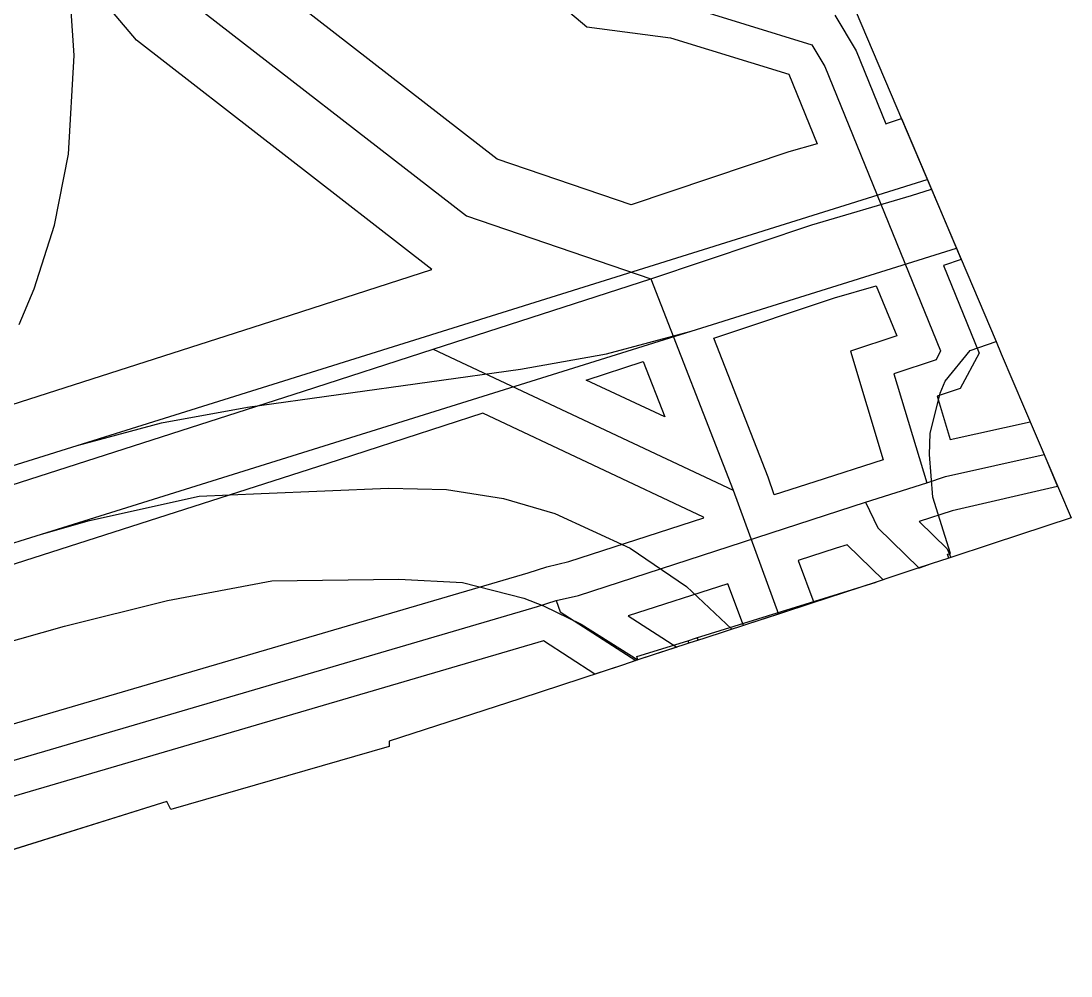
# Model space of a CAD drawing. Extents: x -264070 to -262271, y -1238894 to -1238141.
# Drawn here: x -263038.71 to -262989.17, y -1238861.67 to -1238816.61 of the extents above; entities that cross this region are included whole.
import ezdxf

# ---------------------------------------------------------------- set-up
doc = ezdxf.new("R2010")
doc.units = 0
for name, color, linetype in [('body_kn', 7, 'Continuous'), ('katuz_linie', 7, 'Continuous'), ('kladpar_hranice', 7, 'Continuous'), ('kladpar_plochy', 7, 'Continuous'), ('linie', 7, 'Continuous'), ('tarchy_linie', 7, 'Continuous'), ('zappar_hrandruhpozemk', 7, 'Continuous'), ('zuob_linie', 7, 'Continuous'), ('zuob_plochy', 7, 'Continuous')]:
    doc.layers.add(name, color=color, linetype=linetype)

msp = doc.modelspace()

# ---------------------------------------------------------------- linework, layer by layer
at = {"layer": 'body_kn'}
for p, q in [((-263012.01, -1238816.88), (-263012.01, -1238816.88)), ((-263033.26, -1238817.52), (-263033.26, -1238817.52)), ((-263008.07, -1238817.41), (-263008.07, -1238817.41)), ((-263001.4, -1238817.73), (-263001.4, -1238817.73)), ((-262999.3, -1238818.02), (-262999.3, -1238818.02)), ((-263036.2, -1238818.24), (-263036.2, -1238818.24)), ((-263002.49, -1238819.12), (-263002.49, -1238819.12)), ((-263000.78, -1238818.76), (-263000.78, -1238818.76)), ((-262997.9, -1238821.46), (-262997.9, -1238821.46)), ((-262997.78, -1238821.42), (-262997.78, -1238821.42)), ((-262997.17, -1238821.21), (-262997.17, -1238821.21)), ((-263001.14, -1238822.4), (-263001.14, -1238822.4)), ((-263036.48, -1238822.89), (-263036.48, -1238822.89)), ((-263016.25, -1238823.13), (-263016.25, -1238823.13)), ((-263002.48, -1238822.79), (-263002.48, -1238822.79)), ((-262995.95, -1238824.09), (-262995.95, -1238824.09)), ((-262995.76, -1238824.54), (-262995.76, -1238824.54)), ((-262996.7, -1238824.85), (-262996.7, -1238824.85)), ((-263009.93, -1238825.29), (-263009.93, -1238825.29)), ((-263017.69, -1238825.81), (-263017.69, -1238825.81)), ((-263037.14, -1238826.24), (-263037.14, -1238826.24)), ((-263001.4, -1238826.23), (-263001.4, -1238826.23)), ((-262994.57, -1238827.33), (-262994.57, -1238827.33)), ((-262994.35, -1238827.86), (-262994.35, -1238827.86)), ((-263019.33, -1238828.33), (-263019.33, -1238828.33)), ((-262995.18, -1238828.14), (-262995.18, -1238828.14)), ((-263009, -1238828.77), (-263009, -1238828.77)), ((-262998.37, -1238829.1), (-262998.37, -1238829.1)), ((-263038.09, -1238829.24), (-263038.09, -1238829.24)), ((-263000.33, -1238829.67), (-263000.33, -1238829.67)), ((-263026.48, -1238830.65), (-263026.48, -1238830.65)), ((-263007.09, -1238831.24), (-263007.09, -1238831.24)), ((-263006.03, -1238831.57), (-263006.03, -1238831.57)), ((-263006.03, -1238831.57), (-263006.03, -1238831.57)), ((-262997.39, -1238831.47), (-262997.39, -1238831.47)), ((-262992.7, -1238831.74), (-262992.7, -1238831.74)), ((-263019.26, -1238832.1), (-263019.26, -1238832.1)), ((-263019.26, -1238832.1), (-263019.26, -1238832.1)), ((-263011.08, -1238832.31), (-263011.08, -1238832.31)), ((-262999.57, -1238832.19), (-262999.57, -1238832.19)), ((-262995.54, -1238832.59), (-262995.54, -1238832.59)), ((-262995.32, -1238832.18), (-262995.32, -1238832.18)), ((-262993.93, -1238832.15), (-262993.93, -1238832.15)), ((-262993.5, -1238832.28), (-262993.5, -1238832.28)), ((-262992.46, -1238832.31), (-262992.46, -1238832.31)), ((-263015.14, -1238833.04), (-263015.14, -1238833.04)), ((-263009.36, -1238832.67), (-263009.36, -1238832.67)), ((-263012.05, -1238833.55), (-263012.05, -1238833.55)), ((-263012.05, -1238833.55), (-263012.05, -1238833.55)), ((-262997.53, -1238833.25), (-262997.53, -1238833.25)), ((-262995.1, -1238833.61), (-262995.1, -1238833.61)), ((-262994.4, -1238833.95), (-262994.4, -1238833.95)), ((-263025.38, -1238834.08), (-263025.38, -1238834.08)), ((-262995.49, -1238834.31), (-262995.49, -1238834.31)), ((-262995.34, -1238834.17), (-262995.34, -1238834.17)), ((-263028.03, -1238834.83), (-263028.03, -1238834.83)), ((-263016.92, -1238835.12), (-263016.92, -1238835.12)), ((-263008.33, -1238835.29), (-263008.33, -1238835.29)), ((-262991.09, -1238835.53), (-262991.09, -1238835.53)), ((-263032.09, -1238835.57), (-263032.09, -1238835.57)), ((-262995.82, -1238836.08), (-262995.82, -1238836.08)), ((-262994.87, -1238836.36), (-262994.87, -1238836.36)), ((-263036.07, -1238836.64), (-263036.07, -1238836.64)), ((-263036.07, -1238836.64), (-263036.07, -1238836.64)), ((-263024.28, -1238837.51), (-263024.28, -1238837.51)), ((-262998.03, -1238837.31), (-262998.03, -1238837.31)), ((-262995.84, -1238837.07), (-262995.84, -1238837.07)), ((-262990.44, -1238837.06), (-262990.44, -1238837.06)), ((-263003.46, -1238838.14), (-263003.46, -1238838.14)), ((-263001.25, -1238838.35), (-263001.25, -1238838.35)), ((-262995.98, -1238838.4), (-262995.98, -1238838.4)), ((-262995.09, -1238838.1), (-262995.09, -1238838.1)), ((-263030.31, -1238839.03), (-263030.31, -1238839.03)), ((-263027.38, -1238838.91), (-263027.38, -1238838.91)), ((-263021.38, -1238838.66), (-263021.38, -1238838.66)), ((-263018.63, -1238838.72), (-263018.63, -1238838.72)), ((-263005.11, -1238838.74), (-263005.11, -1238838.74)), ((-263003.17, -1238838.97), (-263003.17, -1238838.97)), ((-262989.8, -1238838.58), (-262989.8, -1238838.58)), ((-263015.95, -1238839.14), (-263015.95, -1238839.14)), ((-262998.86, -1238839.32), (-262998.86, -1238839.32)), ((-262998.86, -1238839.32), (-262998.86, -1238839.32)), ((-262995.69, -1238839.07), (-262995.69, -1238839.07)), ((-263013.53, -1238839.84), (-263013.53, -1238839.84)), ((-263006.51, -1238840.02), (-263006.51, -1238840.02)), ((-263000.75, -1238839.92), (-263000.75, -1238839.92)), ((-262994.78, -1238839.72), (-262994.78, -1238839.72)), ((-263035.48, -1238840.18), (-263035.48, -1238840.18)), ((-263006.5, -1238840.05), (-263006.5, -1238840.05)), ((-262996.34, -1238840.22), (-262996.34, -1238840.22)), ((-262989.17, -1238840.06), (-262989.17, -1238840.06)), ((-263037.75, -1238840.83), (-263037.75, -1238840.83)), ((-263037.75, -1238840.83), (-263037.75, -1238840.83)), ((-262998.28, -1238840.53), (-262998.28, -1238840.53)), ((-263009.97, -1238841.48), (-263009.97, -1238841.48)), ((-263000.25, -1238841.49), (-263000.25, -1238841.49)), ((-262999.73, -1238841.32), (-262999.73, -1238841.32)), ((-262992.85, -1238841.27), (-262992.85, -1238841.27)), ((-262995.01, -1238841.52), (-262995.01, -1238841.52)), ((-262994.99, -1238841.77), (-262994.99, -1238841.77)), ((-262994.93, -1238841.95), (-262994.93, -1238841.95)), ((-262994.93, -1238841.95), (-262994.93, -1238841.95)), ((-262994.86, -1238841.73), (-262994.86, -1238841.73)), ((-262994.84, -1238841.92), (-262994.84, -1238841.92)), ((-263013.91, -1238842.37), (-263013.91, -1238842.37)), ((-263012.86, -1238842.12), (-263012.86, -1238842.12)), ((-263002.04, -1238842.07), (-263002.04, -1238842.07)), ((-262996.44, -1238842.45), (-262996.44, -1238842.45)), ((-262996.34, -1238842.42), (-262996.34, -1238842.42)), ((-262995.77, -1238842.23), (-262995.77, -1238842.23)), ((-263020.88, -1238842.94), (-263020.88, -1238842.94)), ((-263014.78, -1238842.64), (-263014.78, -1238842.64)), ((-262998.03, -1238842.97), (-262998.03, -1238842.97)), ((-262997.86, -1238842.91), (-262997.86, -1238842.91)), ((-262997.76, -1238842.88), (-262997.76, -1238842.88)), ((-263026.88, -1238843.03), (-263026.88, -1238843.03)), ((-263017.89, -1238843.11), (-263017.89, -1238843.11)), ((-263007.32, -1238843.29), (-263007.32, -1238843.29)), ((-263005.37, -1238843.16), (-263005.37, -1238843.16)), ((-262998.37, -1238843.08), (-262998.37, -1238843.08)), ((-263031.81, -1238843.96), (-263031.81, -1238843.96)), ((-263014.99, -1238843.85), (-263014.99, -1238843.85)), ((-263013.46, -1238843.96), (-263013.46, -1238843.96)), ((-263013.46, -1238843.96), (-263013.46, -1238843.96)), ((-263012.41, -1238843.71), (-263012.41, -1238843.71)), ((-263014.35, -1238844.23), (-263014.35, -1238844.23)), ((-263014.06, -1238844.2), (-263014.06, -1238844.2)), ((-263001.31, -1238844.04), (-263001.31, -1238844.04)), ((-263013.28, -1238844.49), (-263013.28, -1238844.49)), ((-263010.07, -1238844.68), (-263010.07, -1238844.68)), ((-263002.97, -1238844.59), (-263002.97, -1238844.59)), ((-263036.67, -1238845.16), (-263036.67, -1238845.16)), ((-263012.28, -1238845.07), (-263012.28, -1238845.07)), ((-263005.18, -1238845.31), (-263005.18, -1238845.31)), ((-263004.63, -1238845.13), (-263004.63, -1238845.13)), ((-263004.48, -1238845.08), (-263004.48, -1238845.08)), ((-263014.06, -1238845.86), (-263014.06, -1238845.86)), ((-263007.25, -1238845.85), (-263007.25, -1238845.85)), ((-263007.25, -1238845.85), (-263007.25, -1238845.85)), ((-263007.2, -1238845.97), (-263007.2, -1238845.97)), ((-263006.84, -1238845.72), (-263006.84, -1238845.72)), ((-263006.74, -1238845.82), (-263006.74, -1238845.82)), ((-263006.5, -1238845.74), (-263006.5, -1238845.74)), ((-263007.77, -1238846.16), (-263007.77, -1238846.16)), ((-263009.7, -1238846.79), (-263009.7, -1238846.79)), ((-263009.66, -1238846.6), (-263009.66, -1238846.6)), ((-263009.61, -1238846.76), (-263009.61, -1238846.76)), ((-263011.64, -1238847.43), (-263011.64, -1238847.43)), ((-263010.33, -1238847), (-263010.33, -1238847)), ((-263015.18, -1238848.59), (-263015.18, -1238848.59)), ((-263021.34, -1238850.59), (-263021.34, -1238850.59)), ((-263021.34, -1238850.84), (-263021.34, -1238850.84)), ((-263031.83, -1238853.44), (-263031.83, -1238853.44)), ((-263031.64, -1238853.82), (-263031.64, -1238853.82))]:
    msp.add_line(p, q, dxfattribs=at)
at = {"layer": 'katuz_linie'}
msp.add_lwpolyline([(-262999.35, -1238816.08), (-262992.7, -1238831.74), (-262992.46, -1238832.31), (-262989.17, -1238840.06), (-262992.85, -1238841.27), (-262994.93, -1238841.95), (-262995.77, -1238842.23), (-262996.44, -1238842.45), (-262997.76, -1238842.88), (-262998.37, -1238843.08), (-263004.48, -1238845.08), (-263006.5, -1238845.74), (-263006.74, -1238845.82), (-263007.2, -1238845.97), (-263009.61, -1238846.76), (-263010.33, -1238847), (-263015.18, -1238848.59), (-263021.34, -1238850.59), (-263021.34, -1238850.84), (-263031.64, -1238853.82), (-263031.83, -1238853.44), (-263046.38, -1238857.98)], dxfattribs=at)
at = {"layer": 'kladpar_hranice'}
msp.add_lwpolyline([(-262999.35, -1238816.08), (-262992.7, -1238831.74), (-262992.46, -1238832.31), (-262989.17, -1238840.06), (-262992.85, -1238841.27), (-262994.93, -1238841.95), (-262995.77, -1238842.23), (-262996.44, -1238842.45), (-262997.76, -1238842.88), (-262998.37, -1238843.08), (-263004.48, -1238845.08), (-263006.5, -1238845.74), (-263006.74, -1238845.82), (-263007.2, -1238845.97), (-263009.61, -1238846.76), (-263010.33, -1238847), (-263015.18, -1238848.59), (-263021.34, -1238850.59), (-263021.34, -1238850.84), (-263031.64, -1238853.82), (-263031.83, -1238853.44), (-263046.38, -1238857.98)], dxfattribs=at)
at = {"layer": 'kladpar_plochy'}
for p, q in [((-262999.35, -1238816.08), (-262992.7, -1238831.74)), ((-262992.7, -1238831.74), (-262992.46, -1238832.31)), ((-262992.46, -1238832.31), (-262989.17, -1238840.06)), ((-262989.17, -1238840.06), (-262992.85, -1238841.27)), ((-262992.85, -1238841.27), (-262994.93, -1238841.95)), ((-262994.93, -1238841.95), (-262995.77, -1238842.23)), ((-262996.44, -1238842.45), (-262997.76, -1238842.88)), ((-262995.77, -1238842.23), (-262996.44, -1238842.45)), ((-262997.76, -1238842.88), (-262998.37, -1238843.08)), ((-262998.37, -1238843.08), (-263004.48, -1238845.08)), ((-263004.48, -1238845.08), (-263006.5, -1238845.74)), ((-263007.2, -1238845.97), (-263009.61, -1238846.76)), ((-263006.74, -1238845.82), (-263007.2, -1238845.97)), ((-263006.5, -1238845.74), (-263006.74, -1238845.82)), ((-263009.61, -1238846.76), (-263010.33, -1238847)), ((-263010.33, -1238847), (-263015.18, -1238848.59)), ((-263015.18, -1238848.59), (-263021.34, -1238850.59)), ((-263021.34, -1238850.84), (-263031.64, -1238853.82)), ((-263021.34, -1238850.59), (-263021.34, -1238850.84)), ((-263031.83, -1238853.44), (-263046.38, -1238857.98)), ((-263031.64, -1238853.82), (-263031.83, -1238853.44))]:
    msp.add_line(p, q, dxfattribs=at)
at = {"layer": 'linie'}
for points in [[(-263038.8, -1238830.93), (-263038.09, -1238829.24), (-263037.14, -1238826.24), (-263036.48, -1238822.89), (-263036.2, -1238818.24), (-263036.37, -1238815.9), (-263037.07, -1238811.9), (-263038.59, -1238807.37), (-263040.82, -1238803.26)], [(-262999.35, -1238816.08), (-262992.7, -1238831.74), (-262992.46, -1238832.31), (-262989.17, -1238840.06), (-262992.85, -1238841.27), (-262994.93, -1238841.95), (-262995.77, -1238842.23), (-262996.44, -1238842.45), (-262997.76, -1238842.88), (-262998.37, -1238843.08), (-263004.48, -1238845.08), (-263006.5, -1238845.74), (-263006.74, -1238845.82), (-263007.2, -1238845.97), (-263009.61, -1238846.76), (-263010.33, -1238847), (-263015.18, -1238848.59), (-263021.34, -1238850.59), (-263021.34, -1238850.84), (-263031.64, -1238853.82), (-263031.83, -1238853.44), (-263046.38, -1238857.98)], [(-263062.67, -1238844.96), (-263060.25, -1238844.2), (-263036.07, -1238836.64), (-262995.95, -1238824.09)], [(-263037.75, -1238840.83), (-263007.09, -1238831.24), (-262994.57, -1238827.33)], [(-263036.07, -1238836.64), (-263032.09, -1238835.57), (-263028.03, -1238834.83), (-263015.14, -1238833.04), (-263011.08, -1238832.31), (-263007.09, -1238831.24)], [(-263058.58, -1238847.34), (-263037.75, -1238840.83), (-263035.48, -1238840.18), (-263030.31, -1238839.03), (-263027.38, -1238838.91), (-263021.38, -1238838.66), (-263018.63, -1238838.72), (-263015.95, -1238839.14), (-263013.53, -1238839.84), (-263009.97, -1238841.48), (-263007.32, -1238843.29), (-263005.18, -1238845.31)]]:
    msp.add_lwpolyline(points, dxfattribs=at)
at = {"layer": 'tarchy_linie'}
msp.add_line((-263019.26, -1238832.1), (-263005.11, -1238838.74), dxfattribs=at)
for points in [[(-263073.9, -1238749.61), (-263071.41, -1238754.02), (-263071.03, -1238754.56), (-263056.15, -1238770.11), (-263023.36, -1238811.33), (-263014.25, -1238813.23), (-263012.64, -1238814.18), (-263011.31, -1238815.31), (-263007.72, -1238815.79), (-263001.4, -1238817.73), (-263000.78, -1238818.76), (-262995.32, -1238832.18), (-262995.54, -1238832.59), (-262997.53, -1238833.25), (-262995.98, -1238838.4)], [(-263081.79, -1238752.86), (-263078.6, -1238759.37), (-263031.17, -1238815.34), (-263017.69, -1238825.81), (-263009, -1238828.77), (-263005.11, -1238838.74), (-263002.97, -1238844.59)], [(-263074.52, -1238759.54), (-263070.22, -1238757.79), (-263057.39, -1238771.2), (-263024.28, -1238812.82), (-263014.85, -1238814.79), (-263013.71, -1238815.44), (-263012.01, -1238816.88), (-263008.07, -1238817.41), (-263002.49, -1238819.12), (-263001.14, -1238822.4), (-263002.48, -1238822.79), (-263009.93, -1238825.29), (-263016.25, -1238823.13), (-263029.08, -1238813.16), (-263074.52, -1238759.54)], [(-263043.41, -1238836.08), (-263026.48, -1238830.65), (-263019.33, -1238828.33), (-263033.26, -1238817.52), (-263080.33, -1238761.97)], [(-263000.31, -1238816.34), (-262999.3, -1238818.02), (-262997.9, -1238821.46), (-262997.78, -1238821.42), (-262997.17, -1238821.21), (-262995.76, -1238824.54), (-262994.35, -1238827.86), (-262995.18, -1238828.14), (-262993.5, -1238832.28), (-262994.4, -1238833.95), (-262995.49, -1238834.31), (-262994.87, -1238836.36), (-262991.09, -1238835.53), (-262990.44, -1238837.06), (-262989.8, -1238838.58), (-262994.78, -1238839.72), (-262996.34, -1238840.22), (-262995.01, -1238841.52), (-262994.84, -1238841.92), (-262994.93, -1238841.95), (-262995.77, -1238842.23), (-262996.34, -1238842.42), (-262996.44, -1238842.45), (-262997.76, -1238842.88), (-262997.86, -1238842.91), (-262998.03, -1238842.97), (-262999.73, -1238841.32), (-263000.25, -1238841.49), (-263002.04, -1238842.07), (-263001.31, -1238844.04), (-263002.97, -1238844.59), (-263004.48, -1238845.08), (-263004.63, -1238845.13), (-263005.37, -1238843.16), (-263010.07, -1238844.68), (-263007.77, -1238846.16), (-263009.61, -1238846.76), (-263009.7, -1238846.79), (-263010.33, -1238847), (-263011.64, -1238847.43), (-263014.06, -1238845.86), (-263067.93, -1238861.67)], [(-263073.59, -1238848.96), (-263065.02, -1238846.31), (-263060.74, -1238845.22), (-263042.32, -1238839.51), (-263025.38, -1238834.08), (-263019.26, -1238832.1), (-263009, -1238828.77), (-263001.4, -1238826.23), (-262996.7, -1238824.85), (-262995.76, -1238824.54)], [(-263006.03, -1238831.57), (-263000.33, -1238829.67), (-262998.37, -1238829.1), (-262997.39, -1238831.47), (-262999.57, -1238832.19), (-262998.03, -1238837.31), (-263001.25, -1238838.35), (-263003.17, -1238838.97), (-263003.46, -1238838.14), (-263006.03, -1238831.57)], [(-263012.05, -1238833.55), (-263009.36, -1238832.67), (-263008.33, -1238835.29), (-263012.05, -1238833.55)], [(-263069.33, -1238858.65), (-263014.78, -1238842.64), (-263013.91, -1238842.37), (-263012.86, -1238842.12), (-263006.5, -1238840.05), (-263006.51, -1238840.02), (-263016.92, -1238835.12), (-263024.28, -1238837.51), (-263041.51, -1238843.03)], [(-263068.62, -1238860.17), (-263014.35, -1238844.23), (-263013.46, -1238843.96), (-263012.41, -1238843.71), (-263000.75, -1238839.92), (-262998.86, -1238839.32), (-262995.98, -1238838.4), (-262995.09, -1238838.1), (-262990.44, -1238837.06)], [(-262998.86, -1238839.32), (-262998.28, -1238840.53), (-262996.34, -1238842.42)], [(-263013.46, -1238843.96), (-263013.28, -1238844.49), (-263009.7, -1238846.79)]]:
    msp.add_lwpolyline(points, dxfattribs=at)
at = {"layer": 'zappar_hrandruhpozemk'}
for p, q in [((-262995.69, -1238839.07), (-262995.84, -1238837.07)), ((-263006.84, -1238845.72), (-262998.37, -1238843.08)), ((-263041.35, -1238846.49), (-263036.67, -1238845.16)), ((-263007.25, -1238845.85), (-263006.84, -1238845.72)), ((-263006.84, -1238845.72), (-263006.74, -1238845.82))]:
    msp.add_line(p, q, dxfattribs=at)
for points in [[(-262995.84, -1238837.07), (-262995.82, -1238836.08), (-262995.34, -1238834.17), (-262995.1, -1238833.61), (-262993.93, -1238832.15), (-262992.7, -1238831.74)], [(-262994.93, -1238841.95), (-262994.99, -1238841.77), (-262994.86, -1238841.73), (-262995.69, -1238839.07)], [(-263036.67, -1238845.16), (-263031.81, -1238843.96), (-263026.88, -1238843.03), (-263020.88, -1238842.94), (-263017.89, -1238843.11), (-263014.99, -1238843.85), (-263014.06, -1238844.2), (-263012.28, -1238845.07), (-263009.61, -1238846.76), (-263009.66, -1238846.6)], [(-263009.66, -1238846.6), (-263007.25, -1238845.85), (-263007.2, -1238845.97)]]:
    msp.add_lwpolyline(points, dxfattribs=at)
at = {"layer": 'zuob_linie'}
msp.add_lwpolyline([(-262999.35, -1238816.08), (-262992.7, -1238831.74), (-262992.46, -1238832.31), (-262989.17, -1238840.06), (-262992.85, -1238841.27), (-262994.93, -1238841.95), (-262995.77, -1238842.23), (-262996.44, -1238842.45), (-262997.76, -1238842.88), (-262998.37, -1238843.08), (-263004.48, -1238845.08), (-263006.5, -1238845.74), (-263006.74, -1238845.82), (-263007.2, -1238845.97), (-263009.61, -1238846.76), (-263010.33, -1238847), (-263015.18, -1238848.59), (-263021.34, -1238850.59), (-263021.34, -1238850.84), (-263031.64, -1238853.82), (-263031.83, -1238853.44), (-263046.38, -1238857.98)], dxfattribs=at)
at = {"layer": 'zuob_plochy'}
msp.add_lwpolyline([(-262999.35, -1238816.08), (-262992.7, -1238831.74), (-262992.46, -1238832.31), (-262989.17, -1238840.06), (-262992.85, -1238841.27), (-262994.93, -1238841.95), (-262995.77, -1238842.23), (-262996.44, -1238842.45), (-262997.76, -1238842.88), (-262998.37, -1238843.08), (-263004.48, -1238845.08), (-263006.5, -1238845.74), (-263006.74, -1238845.82), (-263007.2, -1238845.97), (-263009.61, -1238846.76), (-263010.33, -1238847), (-263015.18, -1238848.59), (-263021.34, -1238850.59), (-263021.34, -1238850.84), (-263031.64, -1238853.82), (-263031.83, -1238853.44), (-263046.38, -1238857.98)], dxfattribs=at)

doc.saveas('drawing.dxf')
